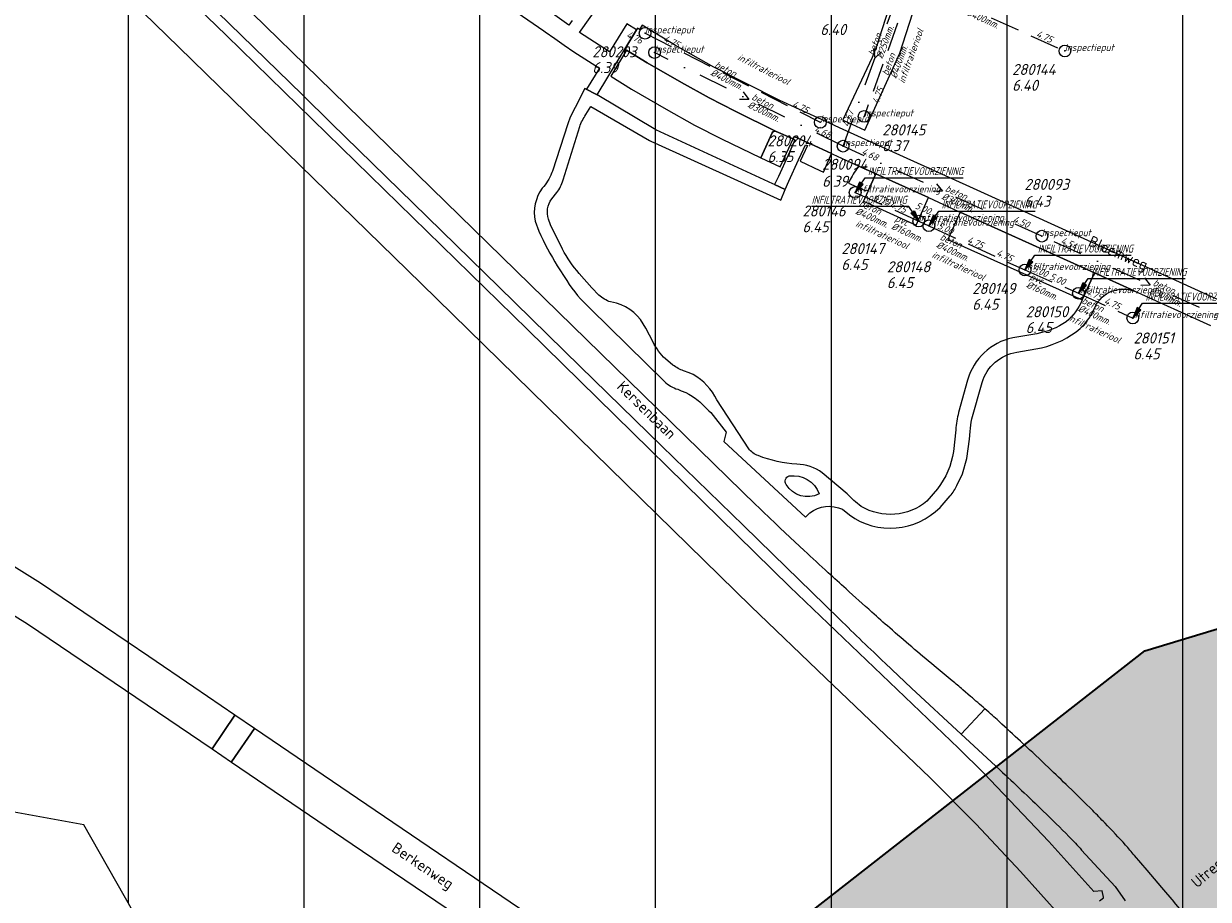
# Model space of a CAD drawing. Extents: x 148869 to 161638, y 453607 to 469810.
# Tile 277 of 656: x 154360 to 154563, y 462547 to 462697. Entities that reach past the tile are written whole.
import ezdxf
from ezdxf.enums import TextEntityAlignment as Align

# ---------------------------------------------------------------- set-up
doc = ezdxf.new("R2010")
doc.units = 0
doc.header["$PDMODE"] = 32
doc.header["$PDSIZE"] = 2
doc.linetypes.add('RI-HWA', pattern=[7.4, 5, -2.4])
doc.linetypes.add('RI-VWA', pattern=[11, 5, -3, 0, -3])
doc.layers.get('0').update_dxf_attribs({"linetype": 'CONTINUOUS'})
doc.layers.get('DEFPOINTS').update_dxf_attribs({"linetype": 'CONTINUOUS'})
for name, color, linetype in [('2021', 41, 'CONTINUOUS'), ('2021 hatch', 41, 'CONTINUOUS'), ('2024', 160, 'CONTINUOUS'), ('2024 hatch', 160, 'CONTINUOUS'), ('B-OI-AANPIJLING', 1, 'CONTINUOUS')]:
    doc.layers.add(name, color=color, linetype=linetype)
for name, color, linetype, lineweight in [('B-OI-RI-BIJZONDERDERHEDEN-T18', 134, 'CONTINUOUS', 18), ('B-OI-RI-HWA-BOB-T18', 150, 'CONTINUOUS', 18), ('B-OI-RI-HWA-MATERIAAL-T18', 150, 'CONTINUOUS', 18), ('B-OI-RI-HWA-PUTDEKSELHOOGTE-T25', 150, 'CONTINUOUS', 25), ('B-OI-RI-HWA-PUTNUMMER-T25', 150, 'CONTINUOUS', 25), ('B-OI-RI-HWA_DIAMETER-T18', 150, 'CONTINUOUS', 18), ('B-OI-RI-HWA_IT TRANSPORTLEIDING-G', 134, 'RI-HWA', 18), ('B-OI-RI-HWA_RIOOLPUT-S', 150, 'CONTINUOUS', 25), ('B-OI-RI-HWA_TRANSPORTLEIDING-G', 150, 'RI-HWA', 18), ('B-OI-RI-STRENGTYPE-T18', 31, 'CONTINUOUS', 18), ('B-OI-RI-STROOMRICHTING-S', 252, 'CONTINUOUS', 25), ('B-OI-RI-VWA-BOB-T18', 34, 'CONTINUOUS', 18), ('B-OI-RI-VWA-DIAMETER-T18', 34, 'CONTINUOUS', 18), ('B-OI-RI-VWA-MATERIAAL-T18', 34, 'CONTINUOUS', 18), ('B-OI-RI-VWA_PUTDEKSELHOOGTE-T25', 34, 'CONTINUOUS', 25), ('B-OI-RI-VWA_PUTNUMMER-T25', 34, 'CONTINUOUS', 25), ('B-OI-RI-VWA_RIOOLPUT-S', 34, 'CONTINUOUS', 25), ('B-OI-RI-VWA_TRANSPORTLEIDING-G', 34, 'RI-VWA', 18), ('B-RO-OG-TOPOGRAFIE-T18', 2, 'CONTINUOUS', 18), ('B-RO-VH-VERHARDING_ASFALT-GV', 251, 'CONTINUOUS', 18), ('B-RO-VH-VERHARDING_HALFVERHARDING-GV', 251, 'CONTINUOUS', 18), ('B-RO-VH-VERHARDING_HALFVERHARDING_GRIND-GV', 251, 'CONTINUOUS', 18), ('B-RO-VH-VERHARDING_STRAATBAKSTEEN-GV', 251, 'CONTINUOUS', 18), ('N-OI-KG-BEHEERGRENS-G-2021', 221, 'XX-WERKGRENS', 35)]:
    doc.layers.add(name, color=color, linetype=linetype, lineweight=lineweight)
doc.styles.add('NLCS-ISO-M200-T18', font='NLCS-ISO.ttf', dxfattribs={"height": 0.36})
doc.styles.add('NLCS-ISO-M500-T18_CURSIEF', font='NLCS-ISO.ttf', dxfattribs={"oblique": 15, "height": 0.9})
doc.styles.add('NLCS-ISO-M750-T25_CURSIEF', font='NLCS-ISO.ttf', dxfattribs={"oblique": 15, "height": 1.875})
doc.linetypes.add('XX-WERKGRENS', pattern='A,0,[137,NLCS.SHX,S=0.1,R=0,X=-1.1,Y=-1.35],-6', length=6)

# ---------------------------------------------------------------- blocks, each defined once
blk = doc.blocks.new('ACMAP_ANN_TEMPLATE_strengtype')
at = {"color": 0, "linetype": 'ByBlock', "style": 'NLCS-ISO-M500-T18_CURSIEF', "oblique": 15}
blk.add_attdef('type', (-0.78, 3.09), '', height=1.2, dxfattribs=at)
blk = doc.blocks.new('ACMAP_ANN_TEMPLATE_vwa-diam')
at = {"color": 0, "linetype": 'ByBlock', "style": 'NLCS-ISO-M500-T18_CURSIEF', "oblique": 15}
blk.add_attdef('vwa-diam', (0.3, -1.3), '', height=1.2, dxfattribs=at)
blk = doc.blocks.new('ACMAP_ANN_TEMPLATE_vwa-materiaal')
at = {"color": 0, "linetype": 'ByBlock', "style": 'NLCS-ISO-M500-T18_CURSIEF', "oblique": 15}
blk.add_attdef('vwa-mat', (0.3, 0.2), '', height=1.2, dxfattribs=at)
blk = doc.blocks.new('ACMAP_ANN_TEMPLATE_vwa-nap-l')
at = {"color": 0, "linetype": 'ByBlock', "style": 'NLCS-ISO-M500-T18_CURSIEF', "oblique": 15}
blk.add_attdef('vwa-nap-l', (3.3, 0.2), '', height=1.2, dxfattribs=at)
blk = doc.blocks.new('ACMAP_ANN_TEMPLATE_vwa-nap-r')
at = {"color": 0, "linetype": 'ByBlock', "style": 'NLCS-ISO-M500-T18_CURSIEF', "oblique": 15}
blk.add_attdef('vwa-nap-r', (-5.6, 0.2), '', height=1.2, dxfattribs=at)
blk = doc.blocks.new('ACMAP_ANN_TEMPLATE_hwa-diam')
at = {"color": 0, "linetype": 'ByBlock', "style": 'NLCS-ISO-M500-T18_CURSIEF', "oblique": 15}
blk.add_attdef('hwa-diam', (-3.7, -1.3), '', height=1.2, dxfattribs=at)
blk = doc.blocks.new('ACMAP_ANN_TEMPLATE_hwa-materiaal')
at = {"color": 0, "linetype": 'ByBlock', "style": 'NLCS-ISO-M500-T18_CURSIEF', "oblique": 15}
blk.add_attdef('hwa-mat', (-3.7, 0.2), '', height=1.2, dxfattribs=at)
blk = doc.blocks.new('ACMAP_ANN_TEMPLATE_hwa-nap-l')
at = {"color": 0, "linetype": 'ByBlock', "style": 'NLCS-ISO-M500-T18_CURSIEF', "oblique": 15}
blk.add_attdef('hwa-nap-l', (3.3, 0.2), '', height=1.2, dxfattribs=at)
blk = doc.blocks.new('ACMAP_ANN_TEMPLATE_hwa-nap-r')
at = {"color": 0, "linetype": 'ByBlock', "style": 'NLCS-ISO-M500-T18_CURSIEF', "oblique": 15}
blk.add_attdef('hwa-nap-r', (-5.6, 0.2), '', height=1.2, dxfattribs=at)
blk = doc.blocks.new('ACMAP_ANN_TEMPLATE_hwa-puth')
at = {"color": 0, "linetype": 'ByBlock', "style": 'NLCS-ISO-M750-T25_CURSIEF', "oblique": 15}
blk.add_attdef('hwa-puth', (-9, -6.8), '', height=1.88, dxfattribs=at)
blk = doc.blocks.new('ACMAP_ANN_TEMPLATE_hwa-putnr')
at = {"color": 0, "linetype": 'ByBlock', "style": 'NLCS-ISO-M750-T25_CURSIEF', "oblique": 15}
blk.add_attdef('hwa-putnr', (-9, -4.1), '', height=1.88, dxfattribs=at)
blk = doc.blocks.new('ACMAP_ANN_TEMPLATE_type knoop')
at = {"layer": 'DEFPOINTS', "style": 'NLCS-ISO-M500-T18_CURSIEF', "oblique": 15}
blk.add_attdef('type_knoop', (0, 0), '', height=1.2, dxfattribs=at)
blk = doc.blocks.new('ACMAP_ANN_TEMPLATE_vwa-puth')
at = {"color": 0, "linetype": 'ByBlock', "style": 'NLCS-ISO-M750-T25_CURSIEF', "oblique": 15}
blk.add_attdef('vwa-puth', (-3, 5), '', height=1.88, dxfattribs=at)
blk = doc.blocks.new('ACMAP_ANN_TEMPLATE_vwa-putnr')
at = {"color": 0, "linetype": 'ByBlock', "style": 'NLCS-ISO-M750-T25_CURSIEF', "oblique": 15}
blk.add_attdef('vaw-putnr', (-3, 7.9), '', height=1.88, dxfattribs=at)

msp = doc.modelspace()

# ---------------------------------------------------------------- hatches: boundary and pattern name
at = {"layer": '2021 hatch', "transparency": 33554636}
h = msp.add_hatch(color=256, dxfattribs=at)
h.dxf.hatch_style = 1
h.paths.add_polyline_path([(153826.57, 462066.25), (153947.46, 462191.01), (154055.28, 462277.11), (154084.55, 462323.51), (154239.31, 462326.82), (154306.49, 462353.82), (154388.2, 462469.94), (154437.2, 462500.14), (154551.66, 462589.48), (154652.94, 462620.29), (154689.97, 462631.74), (154910.27, 462447.69), (154936.89, 462395.54), (154956.69, 462367.04), (154981.01, 462341.27), (155014.96, 462312.37), (155089.08, 462252), (155130.97, 462169.29), (155163.94, 462056.17), (155148.2, 461966.87), (155196.02, 461912.58), (155217.82, 461862.57), (155303.92, 461822.34), (155485.37, 461548.33), (155521.4, 461502.48), (155581.82, 461452.82), (155601.14, 461355.07), (155613.01, 461296.61), (155560.2, 461155.81), (155085.91, 460999.21), (155039.1, 460983.21), (155010.86, 460976.06), (154725.47, 460991.08), (154655.4, 460953.15), (154605.07, 460869.27), (154486.06, 460830.39), (154402.82, 460843.98), (154171.11, 460596.17), (154145.15, 460533.59), (154069.54, 460287.95), (153971.58, 460462.91), (153513.93, 460549.99), (153569.41, 460682.03), (152881.49, 461034.8), (152904.11, 461239.2), (152951.54, 461324.49), (152972.83, 461377.93), (153021.69, 461437.41), (153109.43, 461452.97), (153391.54, 461591.62), (153665.34, 461928.76), (153805.21, 461951.08)])
at = {"layer": '2024 hatch'}
h = msp.add_hatch(dxfattribs=at)
h.set_pattern_fill('ANSI31', color=256, scale=29.988, angle=45)
h.set_pattern_definition([(90, (0, 0), (-29.988, 0), [])])
h.paths.add_polyline_path([(154015.87, 462797.75), (154202.83, 462955.78), (154346.68, 463068.63), (154364.41, 463095.54), (154437.88, 463175.34), (154670.41, 463542.86), (154884.23, 463104.81), (154897.76, 462951.83), (154919.68, 462915.44), (155046.11, 462824.08), (155229.96, 462587.13), (155017.76, 462489.93), (155010.79, 462460.83), (155012.88, 462401.81), (154940.81, 462281.73), (154859.54, 462032.79), (154595.7, 462297.96), (154437.04, 462442.85), (154370.63, 462559.79), (154344.3, 462564.56), (154270.99, 462634.18), (154248.56, 462638.72)])

# ---------------------------------------------------------------- linework, layer by layer
at = {"layer": '2021', "flags": 128}
msp.add_lwpolyline([(153665.34, 461928.76), (153805.21, 461951.08), (153826.57, 462066.25), (153947.46, 462191.01), (154055.28, 462277.11), (154084.55, 462323.51), (154239.31, 462326.82), (154306.49, 462353.82), (154388.2, 462469.94), (154437.2, 462500.14), (154551.66, 462589.48), (154652.94, 462620.29), (154689.97, 462631.74), (154910.27, 462447.69)], dxfattribs=at)
at = {"layer": '2024', "flags": 128}
msp.add_lwpolyline([(154015.87, 462797.75), (154202.83, 462955.78), (154346.68, 463068.63), (154364.41, 463095.54), (154437.88, 463175.34), (154670.41, 463542.86), (154884.23, 463104.81), (154897.76, 462951.83), (154919.68, 462915.44), (155046.11, 462824.08), (155229.96, 462587.13), (155017.76, 462489.93), (155010.79, 462460.83), (155012.88, 462401.81), (154940.81, 462281.73), (154859.54, 462032.79), (154595.7, 462297.96), (154437.04, 462442.85), (154370.63, 462559.79), (154344.3, 462564.56), (154270.99, 462634.18), (154248.56, 462638.72)], close=True, dxfattribs=at)
at = {"layer": 'B-OI-AANPIJLING', "color": 251, "flags": 128}
for points in [[(154502.25, 462667.73), (154503.61, 462669.07), (154502.98, 462669.5), (154502.25, 462667.73), (154503.08, 462669.43), (154503.19, 462669.36), (154502.25, 462667.73), (154503.4, 462669.22), (154503.51, 462669.14), (154502.25, 462667.73), (154503.93, 462670.24), (154520.66, 462670.24)], [(154513.1, 462662.84), (154511.74, 462664.18), (154512.37, 462664.61), (154513.1, 462662.84), (154512.27, 462664.54), (154512.16, 462664.47), (154513.1, 462662.84), (154511.95, 462664.33), (154511.84, 462664.25), (154513.1, 462662.84), (154511.42, 462665.35), (154494.78, 462665.35)], [(154514.82, 462662.04), (154516.18, 462663.38), (154515.55, 462663.81), (154514.82, 462662.04), (154515.65, 462663.74), (154515.76, 462663.67), (154514.82, 462662.04), (154515.97, 462663.53), (154516.08, 462663.45), (154514.82, 462662.04), (154516.5, 462664.55), (154532.95, 462664.55)], [(154531.23, 462654.5), (154532.59, 462655.84), (154531.96, 462656.27), (154531.23, 462654.5), (154532.06, 462656.2), (154532.17, 462656.13), (154531.23, 462654.5), (154532.38, 462655.99), (154532.49, 462655.91), (154531.23, 462654.5), (154532.91, 462657.01), (154549.37, 462657.01)], [(154540.35, 462650.53), (154541.71, 462651.87), (154541.08, 462652.3), (154540.35, 462650.53), (154541.18, 462652.23), (154541.29, 462652.16), (154540.35, 462650.53), (154541.5, 462652.02), (154541.61, 462651.94), (154540.35, 462650.53), (154542.03, 462653.04), (154558.58, 462653.04)], [(154549.62, 462646.3), (154550.98, 462647.64), (154550.35, 462648.07), (154549.62, 462646.3), (154550.45, 462648), (154550.56, 462647.93), (154549.62, 462646.3), (154550.77, 462647.79), (154550.88, 462647.71), (154549.62, 462646.3), (154551.3, 462648.81), (154567.82, 462648.81)]]:
    msp.add_lwpolyline(points, dxfattribs=at)
at = {"layer": 'B-OI-RI-HWA_IT TRANSPORTLEIDING-G', "color": 251}
for p, q in [((154511.98, 462703.58), (154503.78, 462680.7)), ((154511.98, 462703.58), (154538.04, 462691.88)), ((154466.4, 462694.9), (154496.3, 462679.7)), ((154502.25, 462667.73), (154513.1, 462662.84)), ((154514.82, 462662.04), (154531.23, 462654.5)), ((154540.35, 462650.53), (154549.62, 462646.3))]:
    msp.add_line(p, q, dxfattribs=at)
at = {"layer": 'B-OI-RI-HWA_RIOOLPUT-S', "color": 251}
for p in [(154466.4, 462694.9), (154538.04, 462691.88), (154496.3, 462679.7), (154503.78, 462680.7), (154502.25, 462667.73), (154513.1, 462662.84), (154514.82, 462662.04), (154531.23, 462654.5), (154540.35, 462650.53), (154549.62, 462646.3)]:
    msp.add_point(p, dxfattribs=at)
at = {"layer": 'B-OI-RI-HWA_TRANSPORTLEIDING-G', "color": 251}
for p, q in [((154513.1, 462662.84), (154514.82, 462662.04)), ((154531.23, 462654.5), (154540.35, 462650.53))]:
    msp.add_line(p, q, dxfattribs=at)
at = {"layer": 'B-OI-RI-STROOMRICHTING-S', "color": 251}
for points in [[(154505.39, 462692.22), (154505.58, 462690.62), (154506.76, 462691.73)], [(154483.14, 462684.9), (154484.1, 462683.61), (154482.49, 462683.61)], [(154516.14, 462669.2), (154517.14, 462667.95), (154515.55, 462667.89)], [(154551.6, 462653.14), (154552.61, 462651.9), (154551.01, 462651.83)]]:
    msp.add_lwpolyline(points, dxfattribs=at)
at = {"layer": 'B-OI-RI-VWA_RIOOLPUT-S'}
for p in [(154468.02, 462691.6), (154500.19, 462675.63), (154534.12, 462660.27)]:
    msp.add_point(p, dxfattribs=at)
at = {"layer": 'B-OI-RI-VWA_TRANSPORTLEIDING-G', "color": 251}
for p, q in [((154500.19, 462675.63), (154510.99, 462705.61)), ((154500.19, 462675.63), (154468.02, 462691.6)), ((154534.12, 462660.27), (154500.19, 462675.63)), ((154571.11, 462643.52), (154534.12, 462660.27))]:
    msp.add_line(p, q, dxfattribs=at)
at = {"layer": 'B-RO-VH-VERHARDING_ASFALT-GV', "flags": 128}
for points in [[(154485.3, 462614.43), (154410.68, 462687.28), (154388.02, 462709.4)], [(154385.49, 462706.29), (154387.36, 462704.5), (154397.53, 462694.52), (154407.86, 462684.43), (154412.89, 462679.52), (154426.83, 462665.92), (154441.43, 462651.64), (154455.35, 462638.02), (154469.27, 462624.45), (154483.2, 462610.89), (154488.21, 462606), (154497.14, 462597.27), (154499.61, 462594.86)], [(154493.56, 462606.63), (154491.18, 462608.86), (154489.42, 462610.52)], [(154507.35, 462587.4), (154511.89, 462583.11), (154520.36, 462575.26), (154524.39, 462579.6)], [(154518.8, 462584.39), (154515.73, 462586.95)], [(154521.95, 462581.72), (154520.61, 462582.87)], [(154525.07, 462579.01), (154524.73, 462579.3), (154524.39, 462579.6), (154520.36, 462575.26), (154526.91, 462569.18)], [(154476.86, 462523.92), (154467.57, 462530.21), (154458.57, 462536.31), (154445, 462545.53), (154420.37, 462562.25), (154399.73, 462576.27), (154395.83, 462570.53), (154395.81, 462570.5), (154416.44, 462556.52), (154496.78, 462502.05), (154502.63, 462498.03)], [(154540.9, 462555.51), (154546.61, 462549.27), (154548.35, 462546.85)], [(154558.82, 462544.03), (154556.68, 462546.62), (154556.66, 462546.65), (154554.58, 462549.09), (154552.09, 462552.09), (154549.89, 462554.58)]]:
    msp.add_lwpolyline(points, dxfattribs=at)
for points in [[(154389.38, 462583.29), (154381.7, 462588.51), (154363.23, 462601.05), (154326.6, 462623.89), (154315.89, 462630.57), (154310.72, 462633.79), (154260.13, 462665.35), (154223.22, 462687.3), (154219.72, 462689.42), (154216.12, 462683.41), (154219.59, 462681.34), (154261.03, 462656.6), (154279.73, 462645.14), (154312.28, 462624.67), (154315.63, 462622.54), (154328.79, 462614.15), (154333.58, 462611.09), (154334.12, 462610.79), (154361, 462594.11), (154392.5, 462572.75), (154392.52, 462572.77), (154396.42, 462578.51)], [(154395.81, 462570.5), (154395.83, 462570.53), (154399.73, 462576.27), (154396.42, 462578.51), (154392.52, 462572.77), (154392.5, 462572.75)]]:
    msp.add_lwpolyline(points, close=True, dxfattribs=at)
at = {"layer": 'B-RO-VH-VERHARDING_ASFALT-GV'}
for points in [[(154489.42, 462610.52, -0.001493), (154485.3, 462614.43)], [(154497.66, 462602.83, -0.001649), (154493.56, 462606.63)], [(154500.69, 462600.06, -0.002066), (154497.66, 462602.83)], [(154505.11, 462596.09, -0.002025), (154500.69, 462600.06)], [(154508.14, 462593.41, -0.003333), (154505.11, 462596.09)], [(154499.61, 462594.86, 0.002435), (154507.35, 462587.4)], [(154511.91, 462590.16, -0.003264), (154508.14, 462593.41)], [(154515.73, 462586.95, -0.003133), (154511.91, 462590.16)], [(154520.61, 462582.87, 0.002987), (154518.8, 462584.39)], [(154524.39, 462579.6, 0.002857), (154521.95, 462581.72)], [(154527.29, 462577, 0.004274), (154525.07, 462579.01)], [(154530.94, 462573.64, 0.002698), (154527.29, 462577)], [(154535.23, 462569.59, 0.002271), (154530.94, 462573.64)], [(154538.68, 462566.27, 0.003252), (154535.23, 462569.59)], [(154526.91, 462569.18, -0.003878), (154530.65, 462565.69)], [(154530.65, 462565.69, -0.003734), (154534.35, 462562.15)], [(154542.78, 462562.23, 0.003072), (154538.68, 462566.27)], [(154534.35, 462562.15, -0.003908), (154538.73, 462557.83)], [(154544.89, 462560.09, 0.005417), (154542.78, 462562.23)], [(154548.4, 462556.35, 0.005789), (154544.89, 462560.09)], [(154538.73, 462557.83, -0.005335), (154540.9, 462555.51)], [(154549.89, 462554.58, 0.002761), (154548.4, 462556.35)]]:
    msp.add_lwpolyline(points, format="xyb", dxfattribs=at)
at = {"layer": 'B-RO-VH-VERHARDING_HALFVERHARDING-GV', "flags": 128}
for points in [[(154543.95, 462546.81), (154544.65, 462547.35), (154544.62, 462547.48), (154544.39, 462548.52), (154542.99, 462548.41), (154535.3, 462556.96), (154524.18, 462568.62), (154519.89, 462572.9), (154491.12, 462600.44), (154446.36, 462644.33), (154394.96, 462694.53), (154361.77, 462726.64), (154337.95, 462748.14)], [(154356.27, 462722.21), (154386.86, 462692.51), (154428.18, 462652.19), (154484.51, 462597.04), (154497.17, 462584.92), (154514.98, 462567.88), (154522.9, 462559.91), (154530.47, 462551.83), (154537.38, 462544.09)]]:
    msp.add_lwpolyline(points, dxfattribs=at)
at = {"layer": 'B-RO-VH-VERHARDING_HALFVERHARDING_GRIND-GV', "flags": 128}
for points in [[(154456.29, 462681.01), (154457.13, 462682.41), (154467.18, 462676.59), (154467.37, 462676.48), (154467.38, 462676.5), (154489.59, 462666.42), (154490.33, 462668.24), (154488.51, 462669.07), (154488.21, 462669.21), (154468.23, 462678.42), (154458.21, 462684.39), (154456.13, 462685.48), (154454.45, 462682.21), (154453.59, 462680.59), (154453.24, 462679.45), (154450.6, 462671.38), (154450.56, 462671.26), (154450.51, 462671.14), (154450.49, 462671.08), (154450.46, 462671.02)], [(154452.41, 462669.86), (154455.24, 462678.97)], [(154450.47, 462666.63), (154451.32, 462667.71)], [(154447.64, 462662.84), (154448.27, 462661.13)], [(154452.31, 462658.04), (154450.24, 462662.21), (154449.92, 462663.16)], [(154451.42, 462655.18), (154453.04, 462652.7)], [(154458.52, 462650.2), (154457.29, 462651.46), (154455.15, 462653.9)], [(154549.84, 462650.86), (154549.87, 462650.92), (154543.07, 462654), (154540.97, 462649.39)], [(154461.51, 462648.83), (154460.51, 462649.05)], [(154542.87, 462647.48), (154543.21, 462648.22)], [(154457.07, 462647.88), (154469.7, 462635.45)], [(154467.76, 462642.2), (154466.51, 462644.58)], [(154533.23, 462643.62), (154529.13, 462642.92)], [(154529.82, 462640.49), (154534.06, 462641.22)], [(154471.16, 462638.28), (154469.88, 462639.32)], [(154474.6, 462636.65), (154473.93, 462636.96), (154472.97, 462637.3)], [(154471.98, 462634.13), (154472.57, 462633.9), (154473.33, 462633.58), (154473.85, 462633.33)], [(154521.42, 462635.69), (154519.91, 462630.16)], [(154522.17, 462629.07), (154523.91, 462635.3)], [(154484.08, 462624), (154478.64, 462632.32)], [(154475.99, 462631.77), (154477.3, 462630.46), (154477.6, 462630.16), (154480.25, 462626.83), (154479.82, 462625.24), (154493.8, 462612.34), (154494.51, 462613.05)], [(154519.41, 462627.23), (154519.03, 462623.54)], [(154519.62, 462617.72), (154520.54, 462619.73), (154521.32, 462622.34), (154521.76, 462625.6), (154521.85, 462626.96)], [(154500.87, 462616.32), (154496.64, 462619.88)], [(154516.3, 462617.15), (154514.5, 462615.05)], [(154516.73, 462613.97), (154518.46, 462615.93)], [(154500.09, 462613.66), (154501.27, 462612.7)]]:
    msp.add_lwpolyline(points, dxfattribs=at)
at = {"layer": 'B-RO-VH-VERHARDING_HALFVERHARDING_GRIND-GV'}
for points in [[(154455.24, 462678.97, -0.062916), (154456.29, 462681.01)], [(154450.46, 462671.02, -0.091411), (154448.86, 462668.47)], [(154448.86, 462668.47, 0.210443), (154447.64, 462662.84)], [(154451.32, 462667.71, 0.104542), (154452.41, 462669.86)], [(154449.92, 462663.16, -0.246846), (154450.47, 462666.63)], [(154448.27, 462661.13, 0.025788), (154451.42, 462655.18)], [(154455.15, 462653.9, -0.054662), (154452.31, 462658.04)], [(154453.04, 462652.7, 0.068064), (154457.07, 462647.88)], [(154543.21, 462648.22, -0.400062), (154549.84, 462650.86)], [(154460.51, 462649.05, -0.105902), (154458.52, 462650.2)], [(154466.51, 462644.58, 0.212758), (154461.51, 462648.83)], [(154540.97, 462649.39, -0.11915), (154538.27, 462645.66)], [(154540.67, 462644.52, 0.085036), (154542.87, 462647.48)], [(154538.27, 462645.66, -0.105823), (154533.23, 462643.62)], [(154534.06, 462641.22, 0.11589), (154540.67, 462644.52)], [(154469.88, 462639.32, -0.087088), (154467.76, 462642.2)], [(154529.13, 462642.92, 0.27683), (154521.42, 462635.69)], [(154523.91, 462635.3, -0.286131), (154529.82, 462640.49)], [(154472.97, 462637.3, -0.089265), (154471.16, 462638.28)], [(154478.64, 462632.32, 0.156746), (154474.6, 462636.65)], [(154469.7, 462635.45, 0.111296), (154471.98, 462634.13)], [(154473.85, 462633.33, -0.050752), (154475.99, 462631.77)], [(154519.91, 462630.16, 0.056788), (154519.41, 462627.23)], [(154521.85, 462626.96, -0.028381), (154522.17, 462629.07)], [(154485.71, 462622.81, -0.156314), (154484.08, 462624)], [(154492.29, 462621.37, -0.081471), (154485.71, 462622.81)], [(154519.03, 462623.54, -0.127366), (154516.3, 462617.15)], [(154496.64, 462619.88, 0.143131), (154492.29, 462621.37)], [(154490.49, 462617.89, -0.545155), (154491, 462619.35)], [(154491, 462619.35, -0.35499), (154496.09, 462616.29)], [(154496.09, 462616.29, -0.398473), (154490.49, 462617.89)], [(154503.27, 462614.16, -0.050501), (154500.87, 462616.32)], [(154518.46, 462615.93, 0.076317), (154519.62, 462617.72)], [(154494.51, 462613.05, -0.281897), (154500.09, 462613.66)], [(154501.27, 462612.7, 0.370232), (154516.73, 462613.97)], [(154514.5, 462615.05, -0.320307), (154503.27, 462614.16)]]:
    msp.add_lwpolyline(points, format="xyb", dxfattribs=at)
at = {"layer": 'B-RO-VH-VERHARDING_STRAATBAKSTEEN-GV', "flags": 128}
for points in [[(154526.52, 462735.89), (154523.21, 462738.41), (154518.82, 462732.76), (154509.25, 462703.15), (154505.94, 462692.83), (154505.14, 462690.79), (154500.12, 462680.12), (154500.19, 462680.09), (154503.92, 462678.34), (154509.87, 462691.5), (154522.52, 462730.78)], [(154496.85, 462671.21), (154498.2, 462674.4), (154496, 462675.39), (154491.85, 462677.28), (154491.66, 462676.87), (154491.98, 462676.72), (154491.26, 462675.1), (154490.79, 462674.09), (154489.15, 462670.45), (154488.51, 462669.07), (154490.33, 462668.24), (154490.94, 462669.65), (154492.6, 462673.28), (154493.05, 462674.28), (154493.79, 462675.88), (154494.11, 462675.74), (154492.89, 462673.05), (154496.24, 462671.49)], [(154512.66, 462662.17), (154514.79, 462666.85), (154505.8, 462670.92), (154504.46, 462668.01), (154503.67, 462666.24)], [(154543.07, 462654), (154520.16, 462664.35), (154518.05, 462659.71), (154540.97, 462649.39)]]:
    msp.add_lwpolyline(points, close=True, dxfattribs=at)
for points in [[(154439.11, 462702.28), (154449.12, 462695.32), (154449.38, 462695.14), (154451.02, 462694), (154452.62, 462692.88), (154454.27, 462691.74), (154458.61, 462688.92), (154456.41, 462685.35), (154456.13, 462685.48), (154458.21, 462684.39), (154460.04, 462687.43), (154462.95, 462692.19), (154464.95, 462695.47), (154463.26, 462696.51), (154460.33, 462691.71), (154455.21, 462695.02), (154458.55, 462699.77)], [(154453.94, 462697.08), (154453.4, 462696.3), (154450.18, 462698.58)], [(154571.46, 462646.12), (154521.79, 462668.67), (154503.33, 462677.05), (154499.58, 462678.75), (154497.87, 462679.53), (154489.39, 462683.42), (154478.12, 462689.12), (154471.6, 462692.82), (154465.89, 462696.26), (154465.43, 462695.56), (154465.12, 462695.75), (154464.95, 462695.47), (154462.95, 462692.19), (154463.25, 462692.01), (154466.77, 462689.86), (154472.6, 462686.5), (154477.33, 462683.88), (154481.77, 462681.6), (154488.78, 462678.15), (154491.66, 462676.87), (154491.85, 462677.28), (154496, 462675.39), (154498.2, 462674.4), (154498.44, 462674.29), (154502.9, 462672.23), (154505.8, 462670.92), (154514.79, 462666.85), (154519.9, 462664.47), (154520.16, 462664.35), (154543.07, 462654), (154549.87, 462650.92), (154562.88, 462645.03)], [(154488.78, 462678.15), (154481.77, 462681.6), (154477.33, 462683.88), (154472.6, 462686.5), (154466.77, 462689.86), (154463.25, 462692.01), (154460.53, 462687.55), (154464.06, 462685.34), (154470.01, 462681.92), (154474.85, 462679.24), (154479.42, 462676.89), (154486.15, 462673.62)], [(154488.1, 462677.89), (154486.15, 462673.62), (154489.48, 462672.08), (154491.66, 462676.87)], [(154486.15, 462673.62), (154488.1, 462677.89)], [(154491.66, 462676.87), (154488.78, 462678.15)], [(154501.14, 462669.3), (154504.07, 462668.01), (154504.14, 462668.16), (154504.46, 462668.01), (154505.8, 462670.92), (154502.9, 462672.23)], [(154501.42, 462669.92), (154501.14, 462669.3)]]:
    msp.add_lwpolyline(points, dxfattribs=at)
at = {"layer": 'B-RO-VH-VERHARDING_STRAATBAKSTEEN-GV'}
for points in [[(154488.78, 462678.15, 0.409083), (154488.1, 462677.89)], [(154488.1, 462677.89, -0.409083), (154488.78, 462678.15)], [(154502.9, 462672.23, 0.059827), (154501.42, 462669.92)]]:
    msp.add_lwpolyline(points, format="xyb", dxfattribs=at)
at = {"layer": 'N-OI-KG-BEHEERGRENS-G-2021', "flags": 128}
msp.add_lwpolyline([(153826.57, 462066.25), (153947.46, 462191.01), (154055.28, 462277.11), (154084.55, 462323.51), (154239.31, 462326.82), (154306.49, 462353.82), (154388.2, 462469.94), (154437.2, 462500.14), (154551.66, 462589.48), (154652.94, 462620.29), (154689.97, 462631.74), (154910.27, 462447.69), (154936.89, 462395.54), (154956.69, 462367.04), (154981.01, 462341.27), (155014.96, 462312.37), (155089.08, 462252), (155130.97, 462169.29), (155163.94, 462056.17), (155148.2, 461966.87), (155196.02, 461912.58), (155217.82, 461862.57), (155303.92, 461822.34), (155485.37, 461548.33), (155521.4, 461502.48), (155581.82, 461452.82), (155601.14, 461355.07), (155613.01, 461296.61), (155560.2, 461155.81), (155085.91, 460999.21), (155039.1, 460983.21), (155010.86, 460976.06), (154725.47, 460991.08), (154655.4, 460953.15), (154605.07, 460869.27), (154486.06, 460830.39), (154402.82, 460843.98), (154171.11, 460596.17), (154145.15, 460533.59), (154069.54, 460287.95), (153971.58, 460462.91), (153513.93, 460549.99), (153569.41, 460682.03), (152881.49, 461034.8), (152904.11, 461239.2), (152951.54, 461324.49), (152972.83, 461377.93), (153021.69, 461437.41), (153109.43, 461452.97), (153391.54, 461591.62), (153665.34, 461928.76), (153805.21, 461951.08)], close=True, dxfattribs=at)

# ---------------------------------------------------------------- block references
at = {"layer": 'B-OI-RI-HWA-BOB-T18', "color": 251}
for name, p, rotation, values in [('ACMAP_ANN_TEMPLATE_hwa-nap-r', (154538.04, 462691.88), 335.8216396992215, {'hwa-nap-r': '4.75'}), ('ACMAP_ANN_TEMPLATE_hwa-nap-l', (154466.4, 462694.9), 333.0529826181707, {'hwa-nap-l': '4.75'}), ('ACMAP_ANN_TEMPLATE_hwa-nap-r', (154508.31, 462687.93), 70.28274656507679, {'hwa-nap-r': '4.75'}), ('ACMAP_ANN_TEMPLATE_hwa-nap-r', (154496.3, 462679.7), 333.0529826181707, {'hwa-nap-r': '4.75'}), ('ACMAP_ANN_TEMPLATE_hwa-nap-l', (154502.25, 462667.73), 335.7393273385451, {'hwa-nap-l': '4.75'}), ('ACMAP_ANN_TEMPLATE_hwa-nap-r', (154513.1, 462662.84), 335.7393273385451, {'hwa-nap-r': '4.75'}), ('ACMAP_ANN_TEMPLATE_hwa-nap-r', (154517.36, 462662.52), 335.056094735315, {'hwa-nap-r': '5.00'}), ('ACMAP_ANN_TEMPLATE_hwa-nap-l', (154513.1, 462662.84), 335.056094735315, {'hwa-nap-l': '5.00'}), ('ACMAP_ANN_TEMPLATE_hwa-nap-l', (154518.17, 462660.43), 335.3223576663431, {'hwa-nap-l': '4.75'}), ('ACMAP_ANN_TEMPLATE_hwa-nap-r', (154531.23, 462654.5), 335.3223576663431, {'hwa-nap-r': '4.75'}), ('ACMAP_ANN_TEMPLATE_hwa-nap-l', (154529.23, 462655.42), 336.4761696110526, {'hwa-nap-l': '5.00'}), ('ACMAP_ANN_TEMPLATE_hwa-nap-r', (154540.35, 462650.53), 336.4761696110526, {'hwa-nap-r': '5.00'}), ('ACMAP_ANN_TEMPLATE_hwa-nap-l', (154538.41, 462651.59), 335.472279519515, {'hwa-nap-l': '4.75'}), ('ACMAP_ANN_TEMPLATE_hwa-nap-r', (154549.62, 462646.3), 335.472279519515, {'hwa-nap-r': '4.75'})]:
    msp.add_blockref(name, p, dxfattribs=dict(at, rotation=rotation)).add_auto_attribs(values)
at = {"layer": 'B-OI-RI-HWA-MATERIAAL-T18', "color": 251}
for p, rotation, values in [((154509.31, 462690.99), 70.28274656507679, {'hwa-mat': 'beton'}), ((154481.35, 462687.3), 333.0529826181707, {'hwa-mat': 'beton'}), ((154506.1, 462663.77), 335.7393273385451, {'hwa-mat': 'beton'}), ((154512.22, 462661.17), 335.056094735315, {'hwa-mat': 'pvc'}), ((154519.9, 462658.02), 335.3223576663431, {'hwa-mat': 'beton'}), ((154535.24, 462651.27), 336.4761696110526, {'hwa-mat': 'pvc'}), ((154544.08, 462647.17), 335.472279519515, {'hwa-mat': 'beton'})]:
    msp.add_blockref('ACMAP_ANN_TEMPLATE_hwa-materiaal', p, dxfattribs=dict(at, rotation=rotation)).add_auto_attribs(values)
at = {"layer": 'B-OI-RI-HWA-PUTDEKSELHOOGTE-T25', "color": 251}
for p, values in [((154505.3, 462701.4), {'hwa-puth': '6.40'}), ((154466.4, 462694.9), {'hwa-puth': '6.39'}), ((154538.04, 462691.88), {'hwa-puth': '6.40'}), ((154515.87, 462681.57), {'hwa-puth': '6.37'}), ((154496.3, 462679.7), {'hwa-puth': '6.35'}), ((154502.25, 462667.73), {'hwa-puth': '6.45'}), ((154508.89, 462661.31), {'hwa-puth': '6.45'}), ((154516.66, 462658.2), {'hwa-puth': '6.45'}), ((154531.23, 462654.5), {'hwa-puth': '6.45'}), ((154540.35, 462650.53), {'hwa-puth': '6.45'}), ((154558.74, 462646.05), {'hwa-puth': '6.45'})]:
    msp.add_blockref('ACMAP_ANN_TEMPLATE_hwa-puth', p, dxfattribs=at).add_auto_attribs(values)
at = {"layer": 'B-OI-RI-HWA-PUTNUMMER-T25', "color": 251}
for p, values in [((154466.4, 462694.9), {'hwa-putnr': '280203'}), ((154538.04, 462691.88), {'hwa-putnr': '280144'}), ((154515.87, 462681.57), {'hwa-putnr': '280145'}), ((154496.3, 462679.7), {'hwa-putnr': '280204'}), ((154502.25, 462667.73), {'hwa-putnr': '280146'}), ((154508.89, 462661.31), {'hwa-putnr': '280147'}), ((154516.66, 462658.2), {'hwa-putnr': '280148'}), ((154531.23, 462654.5), {'hwa-putnr': '280149'}), ((154540.35, 462650.53), {'hwa-putnr': '280150'}), ((154558.74, 462646.05), {'hwa-putnr': '280151'})]:
    msp.add_blockref('ACMAP_ANN_TEMPLATE_hwa-putnr', p, dxfattribs=at).add_auto_attribs(values)
at = {"layer": 'B-OI-RI-HWA_DIAMETER-T18', "color": 251}
for p, rotation, values in [((154525.01, 462697.73), 335.8216396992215, {'hwa-diam': '%%c400mm.'}), ((154509.31, 462690.99), 70.28274656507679, {'hwa-diam': '%%c400mm.'}), ((154481.35, 462687.3), 333.0529826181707, {'hwa-diam': '%%c400mm.'}), ((154506.1, 462663.77), 335.7393273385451, {'hwa-diam': '%%c400mm.'}), ((154512.22, 462661.17), 335.056094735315, {'hwa-diam': '%%c160mm.'}), ((154519.9, 462658.02), 335.3223576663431, {'hwa-diam': '%%c400mm.'}), ((154535.24, 462651.27), 336.4761696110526, {'hwa-diam': '%%c160mm.'}), ((154544.08, 462647.17), 335.472279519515, {'hwa-diam': '%%c400mm.'})]:
    msp.add_blockref('ACMAP_ANN_TEMPLATE_hwa-diam', p, dxfattribs=dict(at, rotation=rotation)).add_auto_attribs(values)
at = {"layer": 'B-OI-RI-STRENGTYPE-T18', "color": 251}
for p, rotation in [((154513.83, 462685.93), 70.28274656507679), ((154481.35, 462687.3), 333.0529826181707), ((154501.64, 462658.86), 335.7393273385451), ((154514.66, 462653.57), 335.3223576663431), ((154537.8, 462642.83), 335.472279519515)]:
    msp.add_blockref('ACMAP_ANN_TEMPLATE_strengtype', p, dxfattribs=dict(at, rotation=rotation)).add_auto_attribs({'type': 'infiltratieriool'})
at = {"layer": 'B-OI-RI-VWA-BOB-T18', "color": 251}
for name, p, rotation, values in [('ACMAP_ANN_TEMPLATE_vwa-nap-r', (154468.02, 462691.6), 333.5990378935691, {'vwa-nap-r': '4.76'}), ('ACMAP_ANN_TEMPLATE_vwa-nap-l', (154500.19, 462675.63), 70.18894313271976, {'vwa-nap-l': '4.67'}), ('ACMAP_ANN_TEMPLATE_vwa-nap-r', (154500.19, 462675.63), 335.6438928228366, {'vwa-nap-r': '4.68'}), ('ACMAP_ANN_TEMPLATE_vwa-nap-l', (154500.19, 462675.63), 333.5990378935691, {'vwa-nap-l': '4.68'}), ('ACMAP_ANN_TEMPLATE_vwa-nap-r', (154534.12, 462660.27), 335.6377895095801, {'vwa-nap-r': '4.50'}), ('ACMAP_ANN_TEMPLATE_vwa-nap-l', (154534.12, 462660.27), 335.6438928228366, {'vwa-nap-l': '4.54'})]:
    msp.add_blockref(name, p, dxfattribs=dict(at, rotation=rotation)).add_auto_attribs(values)
at = {"layer": 'B-OI-RI-VWA-DIAMETER-T18', "color": 251}
for p, rotation, values in [((154505.59, 462690.62), 70.18894313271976, {'vwa-diam': '%%c250mm.'}), ((154484.11, 462683.61), 333.5990378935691, {'vwa-diam': '%%c300mm.'}), ((154517.15, 462667.95), 335.6438928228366, {'vwa-diam': '%%c300mm.'}), ((154552.61, 462651.9), 335.6377895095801, {'vwa-diam': '%%c300mm.'})]:
    msp.add_blockref('ACMAP_ANN_TEMPLATE_vwa-diam', p, dxfattribs=dict(at, rotation=rotation)).add_auto_attribs(values)
at = {"layer": 'B-OI-RI-VWA-MATERIAAL-T18', "color": 251}
for p, rotation in [((154505.59, 462690.62), 70.18894313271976), ((154484.11, 462683.61), 333.5990378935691), ((154517.15, 462667.95), 335.6438928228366), ((154552.61, 462651.9), 335.6377895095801)]:
    msp.add_blockref('ACMAP_ANN_TEMPLATE_vwa-materiaal', p, dxfattribs=dict(at, rotation=rotation)).add_auto_attribs({'vwa-mat': 'beton'})
at = {"layer": 'B-OI-RI-VWA_PUTDEKSELHOOGTE-T25', "color": 251}
for p, values in [((154499.62, 462663.7), {'vwa-puth': '6.39'}), ((154534.12, 462660.27), {'vwa-puth': '6.43'})]:
    msp.add_blockref('ACMAP_ANN_TEMPLATE_vwa-puth', p, dxfattribs=at).add_auto_attribs(values)
at = {"layer": 'B-OI-RI-VWA_PUTNUMMER-T25', "color": 251}
for p, values in [((154499.62, 462663.7), {'vaw-putnr': '280094'}), ((154534.12, 462660.27), {'vaw-putnr': '280093'})]:
    msp.add_blockref('ACMAP_ANN_TEMPLATE_vwa-putnr', p, dxfattribs=at).add_auto_attribs(values)
at = {"layer": 'DEFPOINTS'}
for p, values in [((154466.4, 462694.9), {'type_knoop': 'inspectieput'}), ((154468.02, 462691.6), {'type_knoop': 'inspectieput'}), ((154538.04, 462691.88), {'type_knoop': 'inspectieput'}), ((154496.3, 462679.7), {'type_knoop': 'inspectieput'}), ((154503.78, 462680.7), {'type_knoop': 'inspectieput'}), ((154500.19, 462675.63), {'type_knoop': 'inspectieput'}), ((154502.25, 462667.73), {'type_knoop': 'infiltratievoorziening'}), ((154513.1, 462662.84), {'type_knoop': 'infiltratievoorziening'}), ((154514.82, 462662.04), {'type_knoop': 'infiltratievoorziening'}), ((154534.12, 462660.27), {'type_knoop': 'inspectieput'}), ((154531.23, 462654.5), {'type_knoop': 'infiltratievoorziening'}), ((154540.35, 462650.53), {'type_knoop': 'infiltratievoorziening'}), ((154549.62, 462646.3), {'type_knoop': 'infiltratievoorziening'})]:
    msp.add_blockref('ACMAP_ANN_TEMPLATE_type knoop', p, dxfattribs=at).add_auto_attribs(values)

# ---------------------------------------------------------------- texts
at = {"layer": 'B-OI-RI-BIJZONDERDERHEDEN-T18', "color": 251, "style": 'NLCS-ISO-M500-T18_CURSIEF', "oblique": 15, "width": 0.8}
for p in [(154504.44, 462670.7), (154494.82, 462665.81), (154517.01, 462665.01), (154533.42, 462657.47), (154542.54, 462653.5), (154551.81, 462649.27)]:
    msp.add_text('INFILTRATIEVOORZIENING', height=1.35, dxfattribs=at).set_placement(p)
at = {"layer": 'B-RO-OG-TOPOGRAFIE-T18', "style": 'NLCS-ISO-M200-T18'}
for s, rotation, p in [('Bloemweg', 335.9, (154547.06, 462657.14)), ('Kersenbaan', 315.7, (154466.67, 462630.62)), ('Utrechtseweg', 40.8, (154565.79, 462554.27)), ('Berkenweg', 325.9, (154428.33, 462552.59))]:
    msp.add_text(s, height=1.875, rotation=rotation, dxfattribs=at).set_placement(p, align=Align.MIDDLE)

doc.saveas('drawing.dxf')
